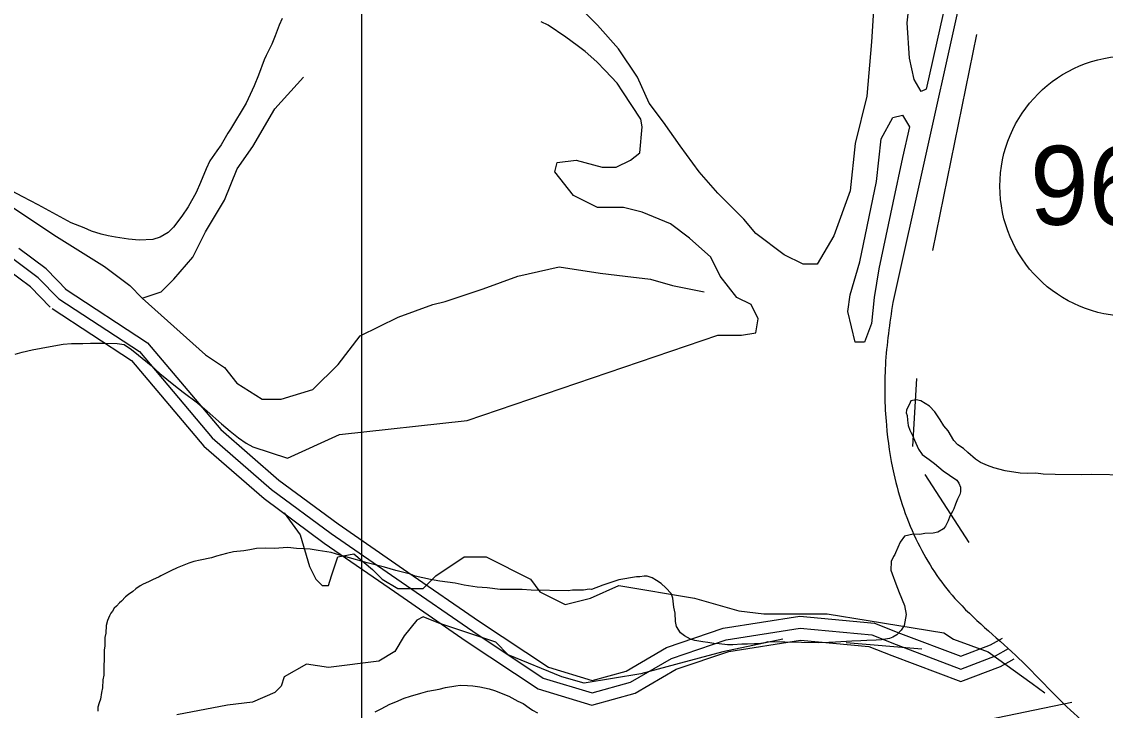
# Model space of a CAD drawing. Extents: x 3245246 to 3283090, y 806824 to 832173.
# Drawn here: x 3275169 to 3276540, y 828346 to 829217 of the extents above; entities that cross this region are included whole.
import ezdxf

# ---------------------------------------------------------------- set-up
doc = ezdxf.new("R2010")
doc.units = 0
for name, color, linetype in [('V-GRID-MAJR', 7, 'Continuous'), ('V-ROAD-CNTR', 7, 'Continuous'), ('V-ROAD-IDEN', 7, 'Continuous'), ('V-SITE-VEGE', 7, 'Continuous'), ('V-TOPO-SHOR', 7, 'Continuous')]:
    doc.layers.add(name, color=color, linetype=linetype)

msp = doc.modelspace()

# ---------------------------------------------------------------- linework, layer by layer
at = {"layer": 'V-GRID-MAJR'}
msp.add_spline([(3275596.6, 812201.9), (3275597.5, 818262.2), (3275598.4, 824324.4), (3275599.2, 830386.7), (3275599.2, 830388.6)], degree=3, dxfattribs=at)
at = {"layer": 'V-ROAD-CNTR'}
for points in [[(3276513.5, 829950.9), (3276271.2, 828861.8)], [(3275226.3, 828877.2), (3275199.5, 828904.6), (3275165.1, 828930.3)], [(3275215.6, 828866.7), (3275189.6, 828893.3), (3275157.7, 828917.1)], [(3275204.8, 828856.2), (3275179.7, 828882), (3275150.2, 828903.9)], [(3275223.8, 828879.3), (3275327.9, 828811.1), (3275420.7, 828701.3), (3275494.3, 828637.2), (3275569.1, 828581.9), (3275657.5, 828520.8), (3275748.1, 828458.3), (3275835.4, 828400.4), (3275890.7, 828383.6), (3275933.6, 828395.5), (3275984.8, 828425.3), (3276056.6, 828449.6), (3276153.4, 828464.8), (3276248.2, 828456.3), (3276280.9, 828443), (3276357.4, 828414.2), (3276394.8, 828428.5), (3276410.3, 828437.2)], [(3275215.6, 828866.7), (3275317.9, 828799.8), (3275410, 828690.7), (3275485, 828625.5), (3275560.4, 828569.7), (3275649, 828508.5), (3275739.7, 828445.9), (3275828.9, 828386.7), (3275890.6, 828368), (3275939.4, 828381.6), (3275991, 828411.5), (3276060.2, 828434.9), (3276153.9, 828449.7), (3276244.6, 828441.5), (3276275.5, 828429), (3276357.4, 828398.1), (3276401.2, 828414.9), (3276417.6, 828424.1)], [(3275207.3, 828854.2), (3275307.8, 828788.4), (3275399.3, 828680.1), (3275475.6, 828613.8), (3275551.6, 828557.5), (3275640.4, 828496.2), (3275731.3, 828433.5), (3275822.5, 828373), (3275890.4, 828352.4), (3275945.3, 828367.6), (3275997.2, 828397.8), (3276063.8, 828420.3), (3276154.4, 828434.6), (3276241, 828426.8), (3276270, 828415), (3276357.4, 828382.1), (3276407.5, 828401.3), (3276424.9, 828411)], [(3276498, 828355.8), (3276379.7, 828331.1), (3276256.3, 828317.3), (3276124.1, 828292.7), (3275984.5, 828187.2), (3275878.1, 828137), (3275740.3, 828057.1), (3275662.3, 827987.2), (3275558.8, 827903.1), (3275513.5, 827849.7)]]:
    msp.add_lwpolyline(points, dxfattribs=at)
msp.add_spline([(3276271.2, 828861.8), (3276261.9, 828782.9), (3276263.1, 828706.9), (3276272.5, 828645.3), (3276303, 828557.7), (3276349.9, 828487.5), (3276426.7, 828415.5), (3276491.6, 828350.3), (3276560.3, 828283.5), (3276612, 828203.8), (3276647.9, 828142.9), (3276672.9, 828062.5), (3276688.1, 827982.6)], degree=3, dxfattribs=at)
at = {"layer": 'V-ROAD-IDEN'}
msp.add_circle((3276571.8, 829009.3), 165, dxfattribs=at)
at = {"layer": 'V-SITE-VEGE'}
for p, q in [((3275498.6, 829221.4), (3275494.7, 829212.9)), ((3275494.7, 829212.9), (3275489.7, 829199.5)), ((3275834.9, 829213), (3275826.4, 829217.4)), ((3275857.3, 829197.6), (3275834.9, 829213)), ((3275489.7, 829199.5), (3275485.2, 829188.8)), ((3275871.7, 829187.2), (3275857.3, 829197.6)), ((3275485.2, 829188.8), (3275478, 829174.4)), ((3275881.8, 829179.5), (3275871.7, 829187.2)), ((3275896.7, 829166.4), (3275881.8, 829179.5)), ((3275475.8, 829169), (3275468.5, 829149.7)), ((3275478, 829174.4), (3275475.8, 829169)), ((3275907.3, 829155.4), (3275896.7, 829166.4)), ((3275468.5, 829149.7), (3275463, 829136.3)), ((3275922.2, 829139.6), (3275907.3, 829155.4)), ((3275463, 829136.3), (3275453, 829114.4)), ((3275929.6, 829128.8), (3275922.2, 829139.6)), ((3275952.5, 829094.1), (3275929.6, 829128.8)), ((3275453, 829114.4), (3275433.1, 829081.3)), ((3275433.1, 829081.3), (3275429.8, 829076.5)), ((3275951.1, 829051.3), (3275954.1, 829084.2)), ((3275954.1, 829084.2), (3275952.5, 829094.1)), ((3275429.8, 829076.5), (3275421, 829061.6)), ((3275415.5, 829054.1), (3275406.7, 829041.3)), ((3275421, 829061.6), (3275415.5, 829054.1)), ((3275406.7, 829041.3), (3275402.3, 829031.1)), ((3275843.4, 829027.3), (3275846.4, 829039.3)), ((3275846.4, 829039.3), (3275870.3, 829042.3)), ((3275870.3, 829042.3), (3275903.2, 829033.3)), ((3275921.2, 829033.3), (3275939.2, 829042.3)), ((3275939.2, 829042.3), (3275951.1, 829051.3)), ((3275402.3, 829031.1), (3275395, 829014)), ((3275867.3, 828997.3), (3275843.4, 829027.3)), ((3275903.2, 829033.3), (3275921.2, 829033.3)), ((3275395, 829014), (3275389.5, 829001.2)), ((3275170.3, 828995.6), (3275155.9, 829003.4)), ((3275389.5, 829001.2), (3275379.5, 828983)), ((3275189.5, 828985.7), (3275170.3, 828995.6)), ((3275231.2, 828963), (3275189.5, 828985.7)), ((3275897.3, 828982.4), (3275867.3, 828997.3)), ((3275371.3, 828971.3), (3275360.9, 828957.4)), ((3275379.5, 828983), (3275371.3, 828971.3)), ((3275930.2, 828982.4), (3275897.3, 828982.4)), ((3275954.1, 828976.4), (3275930.2, 828982.4)), ((3275990, 828961.4), (3275954.1, 828976.4)), ((3275247.8, 828956.3), (3275231.2, 828963)), ((3275360.9, 828957.4), (3275354.3, 828950.5)), ((3276014, 828943.4), (3275990, 828961.4)), ((3275256.9, 828952.4), (3275247.8, 828956.3)), ((3275269.2, 828948.5), (3275256.9, 828952.4)), ((3275278.3, 828946.2), (3275269.2, 828948.5)), ((3275287.5, 828944.5), (3275278.3, 828946.2)), ((3275304.1, 828942.1), (3275287.5, 828944.5)), ((3275344, 828944.8), (3275334.8, 828941.6)), ((3275354.3, 828950.5), (3275344, 828944.8)), ((3276040.9, 828919.4), (3276014, 828943.4)), ((3275317.6, 828940.8), (3275304.1, 828942.1)), ((3275334.8, 828941.6), (3275317.6, 828940.8)), ((3276052.9, 828895.5), (3276040.9, 828919.4)), ((3276073.9, 828868.5), (3276052.9, 828895.5)), ((3276091.8, 828859.5), (3276073.9, 828868.5)), ((3276100.8, 828841.5), (3276091.8, 828859.5)), ((3276097.8, 828823.6), (3276100.8, 828841.5)), ((3275732.6, 828712.7), (3276049.9, 828820.6)), ((3276049.9, 828820.6), (3276079.8, 828820.6)), ((3276079.8, 828820.6), (3276097.8, 828823.6)), ((3275182.1, 828802.2), (3275204.8, 828806.2)), ((3275204.8, 828806.2), (3275221, 828809.2)), ((3275221, 828809.2), (3275231.8, 828810.1)), ((3275231.8, 828810.1), (3275246.3, 828809.9)), ((3275246.3, 828809.9), (3275256, 828810.3)), ((3275256, 828810.3), (3275274.3, 828810.6)), ((3275274.3, 828810.6), (3275289.4, 828809.9)), ((3275289.4, 828809.9), (3275298.5, 828808.7)), ((3275298.5, 828808.7), (3275307.6, 828802.6)), ((3275160.5, 828796.6), (3275169.2, 828799.2)), ((3275169.2, 828799.2), (3275182.1, 828802.2)), ((3275307.6, 828802.6), (3275316.6, 828795.5)), ((3275316.6, 828795.5), (3275332.6, 828782.3)), ((3275332.6, 828782.3), (3275343.7, 828772)), ((3275343.7, 828772), (3275361.3, 828757.7)), ((3275361.3, 828757.7), (3275373, 828748.4)), ((3275373, 828748.4), (3275391.1, 828735.2)), ((3276293.9, 828737.7), (3276293.4, 828735.6)), ((3276300.9, 828738.7), (3276293.9, 828737.7)), ((3276306.8, 828737.5), (3276300.9, 828738.7)), ((3276317.5, 828730.9), (3276306.8, 828737.5)), ((3275391.1, 828735.2), (3275403.4, 828724.3)), ((3275403.4, 828724.3), (3275421.5, 828708.4)), ((3276288.4, 828725.9), (3276288.3, 828722.2)), ((3276293.4, 828735.6), (3276288.4, 828725.9)), ((3276324.4, 828723.8), (3276317.5, 828730.9)), ((3276331.3, 828713.5), (3276324.4, 828723.8)), ((3275571, 828694.8), (3275732.6, 828712.7)), ((3276288.3, 828722.2), (3276289.4, 828718.9)), ((3276289.4, 828718.9), (3276289.8, 828713)), ((3276289.8, 828713), (3276290.8, 828706.5)), ((3276336, 828705.9), (3276331.3, 828713.5)), ((3275421.5, 828708.4), (3275432.6, 828699.1)), ((3275432.6, 828699.1), (3275443.3, 828690.9)), ((3276290.8, 828706.5), (3276292.9, 828700.6)), ((3276292.9, 828700.6), (3276296.5, 828693)), ((3276341.3, 828699.4), (3276336, 828705.9)), ((3276348.7, 828687.4), (3276341.3, 828699.4)), ((3275443.3, 828690.9), (3275452.9, 828683.8)), ((3275452.9, 828683.8), (3275461.2, 828679.1)), ((3275505.1, 828664.8), (3275571, 828694.8)), ((3276296.5, 828693), (3276298.6, 828687.6)), ((3276298.6, 828687.6), (3276303.8, 828676.2)), ((3276353.4, 828682), (3276348.7, 828687.4)), ((3275461.2, 828679.1), (3275505.1, 828664.8)), ((3276303.8, 828676.2), (3276308.6, 828669.7)), ((3276308.6, 828669.7), (3276317.1, 828663.1)), ((3276360.9, 828677), (3276353.4, 828682)), ((3276366.2, 828672.1), (3276360.9, 828677)), ((3276375.8, 828663.9), (3276366.2, 828672.1)), ((3276317.1, 828663.1), (3276324, 828658.2)), ((3276324, 828658.2), (3276335.2, 828648.8)), ((3276382.2, 828659.5), (3276375.8, 828663.9)), ((3276391.3, 828655.6), (3276382.2, 828659.5)), ((3276399.3, 828652.8), (3276391.3, 828655.6)), ((3276335.2, 828648.8), (3276343.2, 828643.4)), ((3276343.2, 828643.4), (3276352.3, 828637.3)), ((3276413.3, 828648.8), (3276399.3, 828652.8)), ((3276432.6, 828645.9), (3276413.3, 828648.8)), ((3276441.8, 828645.7), (3276432.6, 828645.9)), ((3276452.5, 828646.1), (3276441.8, 828645.7)), ((3276461.7, 828644.9), (3276452.5, 828646.1)), ((3276476.7, 828644.2), (3276461.7, 828644.9)), ((3276509.6, 828643.7), (3276476.7, 828644.2)), ((3276522.5, 828644.1), (3276509.6, 828643.7)), ((3276569.3, 828643.4), (3276522.5, 828644.1)), ((3276352.3, 828637.3), (3276354.9, 828633.5)), ((3276354.9, 828633.5), (3276357, 828628.1)), ((3276357, 828628.1), (3276356.9, 828622.2)), ((3276356.3, 828618.9), (3276353, 828613.1)), ((3276356.9, 828622.2), (3276356.3, 828618.9)), ((3276348.5, 828600.8), (3276346.9, 828597.5)), ((3276350.8, 828606.6), (3276348.5, 828600.8)), ((3276353, 828613.1), (3276350.8, 828606.6)), ((3276343.6, 828591.7), (3276341.3, 828585.8)), ((3276346.9, 828597.5), (3276343.6, 828591.7)), ((3276335.3, 828575.6), (3276328.2, 828571.4)), ((3276338, 828578.8), (3276335.3, 828575.6)), ((3276341.3, 828585.8), (3276338, 828578.8)), ((3276286.2, 828566.1), (3276280.7, 828558.6)), ((3276297, 828568.6), (3276286.2, 828566.1)), ((3276305.6, 828568.5), (3276297, 828568.6)), ((3276312, 828569.5), (3276305.6, 828568.5)), ((3276322.3, 828569.9), (3276312, 828569.5)), ((3276328.2, 828571.4), (3276322.3, 828569.9)), ((3275437, 828546.2), (3275427.8, 828544.2)), ((3275449.9, 828547.6), (3275437, 828546.2)), ((3275457.4, 828549.1), (3275449.9, 828547.6)), ((3275466.1, 828550.6), (3275457.4, 828549.1)), ((3275477.9, 828551), (3275466.1, 828550.6)), ((3275488.2, 828550.8), (3275477.9, 828551)), ((3275505.4, 828551.7), (3275488.2, 828550.8)), ((3275516.7, 828550.5), (3275505.4, 828551.7)), ((3275533.9, 828549.7), (3275516.7, 828550.5)), ((3275544.1, 828547.9), (3275533.9, 828549.7)), ((3275560.2, 828545.5), (3275544.1, 828547.9)), ((3275571.5, 828542.2), (3275560.2, 828545.5)), ((3276280.7, 828558.6), (3276274.6, 828545.3)), ((3275380.2, 828531.9), (3275365.6, 828526.2)), ((3275386.7, 828534), (3275380.2, 828531.9)), ((3275394.8, 828536), (3275386.7, 828534)), ((3275408.9, 828539), (3275394.8, 828536)), ((3275415.3, 828541.1), (3275408.9, 828539)), ((3275427.8, 828544.2), (3275415.3, 828541.1)), ((3275591.3, 828536.5), (3275571.5, 828542.2)), ((3275605.8, 828532.5), (3275591.3, 828536.5)), ((3275627.8, 828526.8), (3275605.8, 828532.5)), ((3276269, 828534), (3276268.9, 828523.3)), ((3276272.3, 828540.4), (3276269, 828534)), ((3276274, 828543.1), (3276272.3, 828540.4)), ((3276274.6, 828545.3), (3276274, 828543.1)), ((3275352.6, 828519.9), (3275345, 828516.2)), ((3275357.5, 828522.5), (3275352.6, 828519.9)), ((3275365.6, 828526.2), (3275357.5, 828522.5)), ((3275642.3, 828522.9), (3275627.8, 828526.8)), ((3275661, 828518.3), (3275642.3, 828522.9)), ((3275666.9, 828515.5), (3275661, 828518.3)), ((3276268.9, 828523.3), (3276270.4, 828518.4)), ((3276270.4, 828518.4), (3276275.1, 828506)), ((3275322.3, 828505.3), (3275318.5, 828503.2)), ((3275329.3, 828508.4), (3275322.3, 828505.3)), ((3275334.2, 828511), (3275329.3, 828508.4)), ((3275342.8, 828514.7), (3275334.2, 828511)), ((3275345, 828516.2), (3275342.8, 828514.7)), ((3275686.2, 828511.5), (3275666.9, 828515.5)), ((3275698.1, 828509.2), (3275686.2, 828511.5)), ((3275717.4, 828506.7), (3275698.1, 828509.2)), ((3275728.7, 828504.4), (3275717.4, 828506.7)), ((3275745.3, 828501.5), (3275728.7, 828504.4)), ((3275924.7, 828510.8), (3275904.2, 828504.1)), ((3275946.8, 828514.8), (3275924.7, 828510.8)), ((3275951.1, 828514.8), (3275946.8, 828514.8)), ((3275956.5, 828515.8), (3275951.1, 828514.8)), ((3275960.3, 828515.7), (3275956.5, 828515.8)), ((3275966.7, 828513.5), (3275960.3, 828515.7)), ((3275972.1, 828510.2), (3275966.7, 828513.5)), ((3275977.9, 828506.3), (3275972.1, 828510.2)), ((3275983.8, 828500.9), (3275977.9, 828506.3)), ((3276275.1, 828506), (3276279.2, 828495.1)), ((3275303.8, 828492.6), (3275300, 828489.4)), ((3275309.2, 828496.3), (3275303.8, 828492.6)), ((3275313, 828499.5), (3275309.2, 828496.3)), ((3275318.5, 828503.2), (3275313, 828499.5)), ((3275757.7, 828500.8), (3275745.3, 828501.5)), ((3275774.4, 828498.9), (3275757.7, 828500.8)), ((3275802.3, 828498.6), (3275774.4, 828498.9)), ((3275813.6, 828497.9), (3275802.3, 828498.6)), ((3275860.5, 828497.2), (3275813.6, 828497.9)), ((3275865.9, 828497.7), (3275860.5, 828497.2)), ((3275879.9, 828498), (3275865.9, 828497.7)), ((3275886.9, 828499), (3275879.9, 828498)), ((3275890.1, 828498.9), (3275886.9, 828499)), ((3275904.2, 828504.1), (3275890.1, 828498.9)), ((3275990.7, 828493.8), (3275983.8, 828500.9)), ((3275992.8, 828487.8), (3275990.7, 828493.8)), ((3276279.2, 828495.1), (3276286, 828478.4)), ((3275288.5, 828477.7), (3275285.8, 828475.1)), ((3275292.3, 828482), (3275288.5, 828477.7)), ((3275295, 828484.1), (3275292.3, 828482)), ((3275300, 828489.4), (3275295, 828484.1)), ((3275994.2, 828476.5), (3275992.8, 828487.8)), ((3276286, 828478.4), (3276288, 828467)), ((3275279.7, 828465.5), (3275277.5, 828459.6)), ((3275281.4, 828468.7), (3275279.7, 828465.5)), ((3275283.6, 828471.3), (3275281.4, 828468.7)), ((3275285.8, 828475.1), (3275283.6, 828471.3)), ((3275995.7, 828468.9), (3275994.2, 828476.5)), ((3275996.1, 828458.2), (3275995.7, 828468.9)), ((3276288, 828467), (3276285.7, 828453.1)), ((3275275.8, 828453.1), (3275275.1, 828443.5)), ((3275277.5, 828459.6), (3275275.8, 828453.1)), ((3275997.6, 828451.7), (3275996.1, 828458.2)), ((3276002.4, 828444.1), (3275997.6, 828451.7)), ((3276285.7, 828453.1), (3276281.8, 828447.2)), ((3275274, 828438.1), (3275273.8, 828427.3)), ((3275275.1, 828443.5), (3275274, 828438.1)), ((3276007.7, 828440.2), (3276002.4, 828444.1)), ((3276015.2, 828435.8), (3276007.7, 828440.2)), ((3276020.5, 828434.1), (3276015.2, 828435.8)), ((3276267.1, 828436.6), (3276256.9, 828435.2)), ((3276271.4, 828438.2), (3276267.1, 828436.6)), ((3276276.3, 828441.3), (3276271.4, 828438.2)), ((3276281.8, 828447.2), (3276276.3, 828441.3)), ((3275273.8, 828427.3), (3275273.2, 828422)), ((3276030.7, 828432.4), (3276020.5, 828434.1)), ((3276037.2, 828431.8), (3276030.7, 828432.4)), ((3276044.7, 828430.6), (3276037.2, 828431.8)), ((3276051.7, 828429.9), (3276044.7, 828430.6)), ((3276061.9, 828428.7), (3276051.7, 828429.9)), ((3276068.9, 828428.6), (3276061.9, 828428.7)), ((3276080.2, 828429.5), (3276068.9, 828428.6)), ((3276087.2, 828429.4), (3276080.2, 828429.5)), ((3276096.4, 828429.9), (3276087.2, 828429.4)), ((3276101.8, 828429.8), (3276096.4, 828429.9)), ((3276109.3, 828431.3), (3276101.8, 828429.8)), ((3276113.1, 828432.3), (3276109.3, 828431.3)), ((3276177.1, 828431.4), (3276113.1, 828432.3)), ((3276190.1, 828431.8), (3276177.1, 828431.4)), ((3276198.7, 828432.2), (3276190.1, 828431.8)), ((3276219.2, 828433.5), (3276198.7, 828432.2)), ((3276231, 828433.9), (3276219.2, 828433.5)), ((3276238.6, 828434.3), (3276231, 828433.9)), ((3276250.4, 828434.7), (3276238.6, 828434.3)), ((3276256.9, 828435.2), (3276250.4, 828434.7)), ((3275273.2, 828422), (3275272.7, 828390.2)), ((3275271.6, 828384.3), (3275270.9, 828374.1)), ((3275272.7, 828390.2), (3275271.6, 828384.3)), ((3275269.7, 828368.2), (3275268.6, 828360.1)), ((3275270.9, 828374.1), (3275269.7, 828368.2)), ((3275661, 828363.8), (3275674, 828367.4)), ((3275674, 828367.4), (3275682.7, 828370)), ((3275682.7, 828370), (3275697.2, 828372.4)), ((3275697.2, 828372.4), (3275705.3, 828374.5)), ((3275705.3, 828374.5), (3275718.3, 828377)), ((3275718.3, 828377), (3275723.7, 828377.5)), ((3275723.7, 828377.5), (3275732.8, 828377.3)), ((3275732.8, 828377.3), (3275739.8, 828376.7)), ((3275739.8, 828376.7), (3275748.4, 828375.5)), ((3275748.4, 828375.5), (3275760.2, 828373.2)), ((3275760.2, 828373.2), (3275767.2, 828370.9)), ((3275767.2, 828370.9), (3275785.4, 828363.7)), ((3275266.9, 828355.3), (3275265.2, 828349.9)), ((3275268.6, 828360.1), (3275266.9, 828355.3)), ((3275634.5, 828353.4), (3275642.1, 828356.5)), ((3275642.1, 828356.5), (3275652.9, 828361.2)), ((3275652.9, 828361.2), (3275661, 828363.8)), ((3275785.4, 828363.7), (3275796.6, 828357.6)), ((3275796.6, 828357.6), (3275803.6, 828354.3)), ((3275803.6, 828354.3), (3275811, 828348.8)), ((3275265.2, 828349.9), (3275265.1, 828344.6)), ((3275616.1, 828344), (3275623.7, 828347.6)), ((3275623.7, 828347.6), (3275634.5, 828353.4)), ((3275811, 828348.8), (3275815.3, 828346)), ((3275815.3, 828346), (3275821.7, 828342.7))]:
    msp.add_line(p, q, dxfattribs=at)
for points in [[(3276361.2, 829344.8), (3276313.3, 829132.1), (3276307.3, 829129.1), (3276298.4, 829144.1), (3276292.4, 829171.1), (3276289.4, 829216), (3276301.3, 829323.9)], [(3276247.5, 829246), (3276244.5, 829192.1), (3276238.5, 829123.1), (3276223.5, 829063.2), (3276217.5, 829003.3), (3276196.6, 828946.4), (3276175.6, 828910.4), (3276157.7, 828910.4), (3276133.7, 828922.4), (3276097.8, 828949.4), (3276082.8, 828967.4), (3276049.9, 829000.3), (3276026, 829027.3), (3276002, 829060.2), (3275981.1, 829090.2), (3275963.1, 829114.2), (3275948.1, 829147.1), (3275924.2, 829183.1), (3275897.3, 829213), (3275876.3, 829234)]]:
    msp.add_lwpolyline(points, dxfattribs=at)
msp.add_lwpolyline([(3276229.5, 828913.4), (3276250.5, 829015.3), (3276256.4, 829069.2), (3276271.4, 829096.2), (3276283.4, 829099.2), (3276292.4, 829084.2), (3276283.4, 829045.3), (3276271.4, 828988.3), (3276253.5, 828904.5), (3276247.5, 828868.5), (3276244.5, 828835.6), (3276235.5, 828811.6), (3276223.5, 828811.6), (3276214.5, 828850.5), (3276217.5, 828871.5)], close=True, dxfattribs=at)
at = {"layer": 'V-TOPO-SHOR'}
for p, q in [((3276322, 828927.8), (3276377.8, 829201.1)), ((3276296.6, 828679.7), (3276301.7, 828765.8)), ((3276311.8, 828644.3), (3276367.4, 828558.2)), ((3276212.1, 828431.8), (3276307.9, 828423.8))]:
    msp.add_line(p, q, dxfattribs=at)
for points in [[(3274866.2, 829143.4), (3274986, 829075.5), (3275069.8, 829031.5), (3275137.7, 828995.5), (3275209.6, 828947.6), (3275273.5, 828907.6), (3275305.5, 828883.6), (3275321.4, 828867.6), (3275345.4, 828875.6), (3275361.4, 828891.6), (3275385.4, 828919.5), (3275401.4, 828951.5), (3275425.4, 828991.4), (3275441.3, 829031.3), (3275461.3, 829059.3), (3275489.3, 829107.2), (3275525.3, 829147.2)], [(3275321.4, 828867.6), (3275401.3, 828795.7), (3275425.3, 828779.7), (3275441.2, 828759.7), (3275473.2, 828739.7), (3275497.1, 828739.7), (3275537.1, 828751.7), (3275569.1, 828783.6), (3275597, 828819.6), (3275645, 828843.5), (3275688.9, 828859.5), (3275704.9, 828863.4), (3275752.9, 828879.4), (3275796.8, 828895.4), (3275848.8, 828907.3), (3275900.7, 828899.3), (3275932.6, 828895.3), (3275964.6, 828891.3), (3275992.6, 828883.3), (3276032.5, 828875.3)], [(3275501.1, 828595.9), (3275521, 828567.9), (3275533, 828528), (3275541, 828512), (3275549, 828504), (3275557, 828504), (3275561, 828516), (3275569, 828539.9), (3275588.9, 828543.9), (3275612.9, 828523.9), (3275624.9, 828511.9), (3275644.8, 828500), (3275676.8, 828499.9), (3275692.8, 828515.9), (3275728.8, 828539.9), (3275756.7, 828539.9), (3275812.6, 828511.9), (3275824.6, 828495.9), (3275856.6, 828479.9), (3275888.5, 828487.9), (3275924.5, 828503.8), (3276020.3, 828487.8), (3276076.3, 828471.8), (3276108.2, 828467.8), (3276172.1, 828467.8), (3276188.1, 828467.8), (3276240, 828459.7), (3276335.9, 828443.7), (3276347.9, 828435.7), (3276391.8, 828419.7), (3276447.7, 828379.8), (3276463.7, 828367.8)], [(3276132.2, 828435.8), (3276056.3, 828419.9), (3275996.3, 828403.9), (3275952.4, 828392), (3275880.5, 828380), (3275852.5, 828388), (3275784.6, 828416), (3275768.7, 828432), (3275744.7, 828440), (3275696.8, 828456), (3275676.8, 828464), (3275668.8, 828460), (3275652.8, 828440), (3275640.8, 828420.1), (3275620.8, 828408.1), (3275556.9, 828400.1), (3275529, 828404.1), (3275501, 828388.2), (3275497, 828376.2), (3275489, 828368.2), (3275461, 828356.2), (3275429.1, 828352.2), (3275365.1, 828340.3)]]:
    msp.add_lwpolyline(points, dxfattribs=at)

# ---------------------------------------------------------------- texts
at = {"layer": 'V-ROAD-IDEN'}
msp.add_text('965', height=100, rotation=359.3568, dxfattribs=at).set_placement((3276444.1, 828960.7))

doc.saveas('drawing.dxf')
